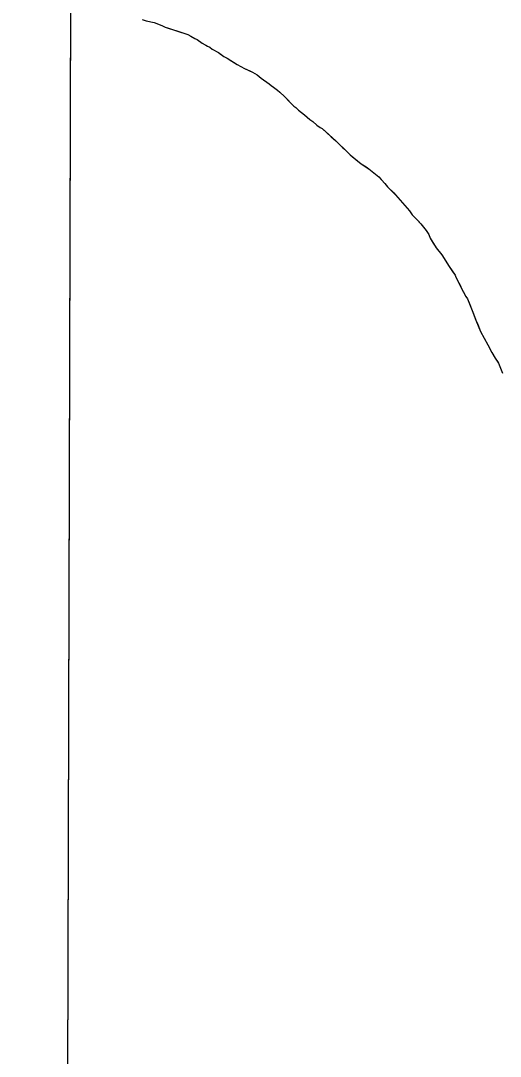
# Model space of a CAD drawing. Extents: x 3172231 to 3210228, y 940198 to 965780.
# Drawn here: x 3176487 to 3176747, y 954507 to 955068 of the extents above; entities that cross this region are included whole.
import ezdxf

# ---------------------------------------------------------------- set-up
doc = ezdxf.new("R2010")
doc.units = 0
for name, color, linetype in [('V-GRID-FRAM', 7, 'Continuous'), ('V-SITE-VEGE', 7, 'Continuous'), ('V-TOPO-SHOR', 7, 'Continuous')]:
    doc.layers.add(name, color=color, linetype=linetype)

msp = doc.modelspace()

# ---------------------------------------------------------------- linework, layer by layer
at = {"layer": 'V-GRID-FRAM'}
msp.add_lwpolyline([(3176539.592, 963919.479), (3207827.662, 963842.116), (3207790.623, 945652.442), (3176486.679, 945729.845), (3176539.592, 963919.479)], dxfattribs=at)
at = {"layer": 'V-SITE-VEGE'}
for p, q in [((3176510.26, 953836.074), (3176513.875, 955078.981)), ((3176554.593, 955068.18), (3176559.027, 955067.25)), ((3176559.027, 955067.25), (3176563.103, 955065.614)), ((3176563.103, 955065.614), (3176565.05, 955064.706)), ((3176565.05, 955064.706), (3176577.277, 955060.682)), ((3176577.277, 955060.682), (3176580.99, 955058.515)), ((3176580.99, 955058.515), (3176582.231, 955057.971)), ((3176582.231, 955057.971), (3176585.055, 955055.988)), ((3176585.055, 955055.988), (3176587.883, 955054.364)), ((3176587.883, 955054.364), (3176589.122, 955053.819)), ((3176589.122, 955053.819), (3176590.536, 955052.738)), ((3176590.536, 955052.738), (3176593.896, 955050.93)), ((3176593.896, 955050.93), (3176596.721, 955048.771)), ((3176596.721, 955048.771), (3176598.488, 955047.866)), ((3176598.488, 955047.866), (3176603.966, 955044.437)), ((3176603.966, 955044.437), (3176608.036, 955042.266)), ((3176608.036, 955042.266), (3176612.283, 955040.272)), ((3176612.283, 955040.272), (3176614.759, 955038.828)), ((3176614.759, 955038.828), (3176617.053, 955037.028)), ((3176617.053, 955037.028), (3176621.29, 955033.968)), ((3176621.29, 955033.968), (3176622.349, 955033.069)), ((3176622.349, 955033.069), (3176623.762, 955032.17)), ((3176623.762, 955032.17), (3176625.88, 955030.548)), ((3176625.88, 955030.548), (3176627.115, 955029.471)), ((3176627.115, 955029.471), (3176629.583, 955027.136)), ((3176629.583, 955027.136), (3176634.688, 955021.934)), ((3176634.688, 955021.934), (3176635.749, 955021.213)), ((3176635.749, 955021.213), (3176637.156, 955019.777)), ((3176637.156, 955019.777), (3176640.511, 955017.08)), ((3176640.511, 955017.08), (3176643.333, 955014.565)), ((3176643.333, 955014.565), (3176644.92, 955013.486)), ((3176644.92, 955013.486), (3176647.214, 955011.508)), ((3176647.214, 955011.508), (3176648.979, 955010.248)), ((3176648.979, 955010.248), (3176650.042, 955009.705)), ((3176650.042, 955009.705), (3176657.444, 955003.06)), ((3176657.444, 955003.06), (3176659.029, 955001.446)), ((3176659.029, 955001.446), (3176662.201, 954998.57)), ((3176662.201, 954998.57), (3176665.195, 954995.523)), ((3176665.195, 954995.523), (3176671.194, 954990.667)), ((3176671.194, 954990.667), (3176675.435, 954987.962)), ((3176675.435, 954987.962), (3176680.727, 954983.647)), ((3176680.727, 954983.647), (3176684.072, 954979.882)), ((3176684.072, 954979.882), (3176685.477, 954978.092)), ((3176685.477, 954978.092), (3176689.88, 954973.785)), ((3176689.88, 954973.785), (3176694.803, 954968.051)), ((3176694.803, 954968.051), (3176697.443, 954965.184)), ((3176697.443, 954965.184), (3176698.846, 954963.038)), ((3176698.846, 954963.038), (3176701.134, 954960.527)), ((3176701.134, 954960.527), (3176703.598, 954958.016)), ((3176703.598, 954958.016), (3176706.409, 954954.436)), ((3176706.409, 954954.436), (3176707.812, 954952.29)), ((3176707.812, 954952.29), (3176708.683, 954950.326)), ((3176708.683, 954950.326), (3176711.835, 954945.14)), ((3176711.835, 954945.14), (3176714.997, 954941.202)), ((3176714.997, 954941.202), (3176718.851, 954934.945)), ((3176718.851, 954934.945), (3176722.183, 954930.292)), ((3176722.183, 954930.292), (3176722.529, 954929.221)), ((3176722.529, 954929.221), (3176725.673, 954922.973)), ((3176725.673, 954922.973), (3176727.942, 954918.684)), ((3176727.942, 954918.684), (3176728.821, 954917.433)), ((3176728.821, 954917.433), (3176731.428, 954911.188)), ((3176731.428, 954911.188), (3176733.334, 954905.837)), ((3176733.334, 954905.837), (3176735.944, 954899.769)), ((3176735.944, 954899.769), (3176739.788, 954892.445)), ((3176739.788, 954892.445), (3176742.061, 954888.337)), ((3176742.061, 954888.337), (3176743.81, 954885.298)), ((3176743.81, 954885.298), (3176745.561, 954882.617)), ((3176745.561, 954882.617), (3176747.824, 954877.083))]:
    msp.add_line(p, q, dxfattribs=at)
at = {"layer": 'V-TOPO-SHOR'}
for points in [[(3176552.467, 955068.911), (3176554.593, 955068.18), (3176559.029, 955067.25), (3176561.685, 955066.158), (3176563.103, 955065.614), (3176565.05, 955064.706), (3176566.822, 955064.156), (3176574.088, 955061.778), (3176576.214, 955061.047), (3176577.277, 955060.682), (3176578.868, 955059.779), (3176580.99, 955058.515), (3176582.229, 955057.971), (3176585.055, 955055.988), (3176587.001, 955054.905), (3176587.883, 955054.364), (3176589.122, 955053.817), (3176590.536, 955052.738), (3176593.896, 955050.93), (3176594.777, 955050.211), (3176596.721, 955048.771), (3176598.488, 955047.866), (3176601.14, 955046.242), (3176603.968, 955044.437), (3176608.036, 955042.266), (3176610.868, 955040.997), (3176612.283, 955040.272), (3176614.759, 955038.828), (3176617.053, 955037.028), (3176621.29, 955033.968), (3176622.349, 955033.069), (3176623.762, 955032.168), (3176625.88, 955030.548), (3176627.115, 955029.471), (3176629.583, 955027.136), (3176632.577, 955024.086), (3176634.688, 955021.934), (3176635.749, 955021.213), (3176637.156, 955019.777), (3176640.511, 955017.08), (3176643.331, 955014.565)], [(3176643.331, 955014.565), (3176644.92, 955013.486), (3176647.214, 955011.508), (3176648.979, 955010.248), (3176650.04, 955009.705), (3176654.976, 955005.214), (3176657.444, 955003.06), (3176659.029, 955001.446), (3176661.321, 954999.289), (3176662.201, 954998.57), (3176665.195, 954995.523), (3176669.431, 954992.105), (3176671.194, 954990.667), (3176673.846, 954989.043), (3176675.435, 954987.962), (3176678.081, 954985.803), (3176680.727, 954983.647), (3176682.134, 954982.035), (3176684.072, 954979.882), (3176685.477, 954978.092), (3176688.823, 954974.863), (3176689.88, 954973.785), (3176694.803, 954968.051), (3176697.443, 954965.184), (3176698.846, 954963.038), (3176701.134, 954960.527), (3176702.014, 954959.63), (3176703.6, 954958.016), (3176706.409, 954954.436), (3176707.812, 954952.29), (3176708.683, 954950.326), (3176710.258, 954947.645), (3176711.308, 954946.035), (3176711.835, 954945.14), (3176714.997, 954941.202), (3176717.1, 954937.804), (3176718.851, 954934.945), (3176721.13, 954931.724), (3176722.183, 954930.292), (3176722.529, 954929.221), (3176724.1, 954926.186), (3176724.975, 954924.4), (3176725.673, 954922.973), (3176726.545, 954921.365), (3176727.942, 954918.684), (3176728.821, 954917.433), (3176729.689, 954915.29), (3176731.428, 954911.186), (3176732.12, 954909.224), (3176733.334, 954905.837), (3176734.379, 954903.517), (3176735.944, 954899.769), (3176739.788, 954892.445), (3176741.012, 954890.301), (3176742.061, 954888.337), (3176743.81, 954885.298), (3176745.037, 954883.51), (3176745.561, 954882.617), (3176747.822, 954877.083)]]:
    msp.add_lwpolyline(points, dxfattribs=at)

doc.saveas('drawing.dxf')
